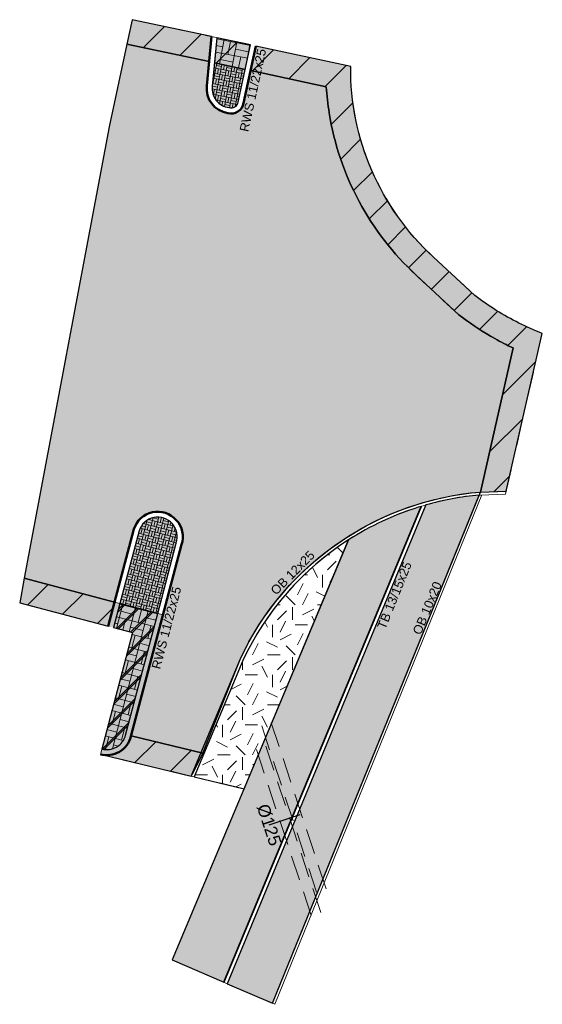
# Model space of a CAD drawing. Extents: x 98477 to 100410, y 398052 to 398969.
# Tile 371 of 374: x 98876 to 98897, y 398930 to 398969. Entities that reach past the tile are written whole.
import ezdxf
from ezdxf.enums import TextEntityAlignment as Align

# ---------------------------------------------------------------- set-up
doc = ezdxf.new("R2010")
doc.units = 0
doc.linetypes.add('AL-MATERIAALS', pattern=[2, 1, -1])
doc.linetypes.add('DASHEDX2', pattern=[1.5, 1, -0.5])
doc.layers.add('N-GR-open arcering gras', color=7, linetype='Continuous', lineweight=9, true_color=0x88bc76)
doc.layers.add("N-VH-arcering 'MAT' kleur 1 (heiderood)", color=7, linetype='Continuous', lineweight=18, true_color=0xd98c8c)
for name, color, linetype, lineweight in [('N-IE-mantelbuis ø250', 42, 'DASHEDX2', 18), ('N-KO-kantverharding', 2, 'Continuous', 25), ('N-KO-opsluitband 100x200mm', 2, 'Continuous', 25), ('N-KO-opsluitband 120x250mm', 2, 'Continuous', 25), ('N-KO-opsluitband achterkant', 8, 'Continuous', 9), ('N-KO-RWS-band 110-220x200mm', 150, 'Continuous', 50), ('N-KO-RWS-band achterkant', 8, 'Continuous', 9), ('N-KO-tekst banden', 1, 'Continuous', 18), ('N-KO-trottoirband 130-150x250mm', 3, 'Continuous', 35), ('N-KO-trottoirband achterkant', 8, 'Continuous', 9), ("N-VH-arcering 'MAT' grijs 253", 253, 'Continuous', 18), ("N-VH-arcering 'MAT' grijs 254", 254, 'Continuous', 18), ('N-VH-arcering BSS KF blokverband', 8, 'Continuous', 9), ('N-VH-arcering herstraten', 1, 'Continuous', 18), ('X-AL-materiaalscheiding', 1, 'AL-MATERIAALS', 18)]:
    doc.layers.add(name, color=color, linetype=linetype, lineweight=lineweight)
doc.layers.add('X-AL-contourlijnen', color=30, linetype='Continuous', plot=False)
doc.layers.add('X-AL-hulplijn riolering', color=30, linetype='Continuous', plot=False)
doc.styles.add('CS Annotative', font='arial.ttf')
pattern_1 = [(45, (0, 0), (-0.8838834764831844, 0.8838834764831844), [])]
pattern_2 = [(45, (0, 0), (-0.3535533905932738, 0.3535533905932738), [])]

# ---------------------------------------------------------------- blocks, each defined once
blk = doc.blocks.new('*U1217')
at = {"layer": 'X-AL-hulplijn riolering'}
blk.add_lwpolyline([(-3.085055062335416, -1.022220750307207), (3.085055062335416, 1.022220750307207)], dxfattribs=at)
at = {"lineweight": 25, "style": 'CS Annotative'}
blk.add_attdef('Strenginformatie', text='', height=2.499999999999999, rotation=288.3324101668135, dxfattribs=at).set_placement((-3.085055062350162, -1.022220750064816), align=Align.MIDDLE_CENTER)

msp = doc.modelspace()

# ---------------------------------------------------------------- hatches: boundary and pattern name
at = {"layer": 'N-GR-open arcering gras'}
h = msp.add_hatch(dxfattribs=at)
h.set_pattern_fill('CS-GRAS', color=256)
h.set_pattern_definition([(0, (0, 0), (2, 2), [0.5, -1.5]), (0, (1.1, 1.2), (2, 2), [0.5, -1.5]), (90, (0.2, 0.7000000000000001), (-2, 2), [0.5, -1.5]), (90, (1, 1.4), (-2, 2), [0.5, -1.5]), (45, (0.4, 1.4), (0, 2.00000000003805), [0.5000000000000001, -2.328427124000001]), (135, (1.1, 0), (-2.00000000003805, 0), [0.5, -2.328427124]), (26.5650512, (0.5, 0.6000000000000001), (2.000000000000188, 8.001289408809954e-10), [0.5, -3.972135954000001]), (26.5650512, (1.4, 1.6), (2.000000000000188, 8.001289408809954e-10), [0.5, -3.972135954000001]), (63.43494882, (1.4, 0), (1.019972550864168e-10, 2.000000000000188), [0.4999999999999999, -3.972135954]), (63.43494882, (0.5, 0.9), (1.019972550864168e-10, 2.000000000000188), [0.4999999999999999, -3.972135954]), (63.43494882, (1.2, 0.4), (1.019972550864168e-10, 2.000000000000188), [0.4999999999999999, -3.972135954]), (116.5650512, (0, 1.1), (-8.00129740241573e-10, 2.000000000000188), [0.5, -3.972135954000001]), (153.43494882, (0.4, 0.3), (-2.000000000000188, 1.019979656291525e-10), [0.5, -3.972135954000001])])
edge = h.paths.add_edge_path()
edge.add_arc((98895.50335383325, 398938.8487444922), 11.58911641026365, 122.7128894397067, 154.87564167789)
edge.add_line((98885.01070254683, 398943.7693021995), (98883.06052476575, 398939.1198725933))
edge.add_line((98883.06052476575, 398939.1198725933), (98885.05904756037, 398938.6423342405))
edge.add_line((98885.05904756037, 398938.6423342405), (98889.24025210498, 398948.5997021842))
at = {"layer": "N-VH-arcering 'MAT' grijs 253"}
h = msp.add_hatch(color=256, dxfattribs=at)
h.dxf.hatch_style = 1
h.paths.add_polyline_path([(98883.75190807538, 398968.7452030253), (98880.57995124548, 398969.4226116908), (98880.37109911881, 398968.4446644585), (98883.65759047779, 398967.742795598)])
h = msp.add_hatch(color=256, dxfattribs=at)
h.dxf.hatch_style = 1
h.paths.add_polyline_path([(98885.32298424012, 398968.4096812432), (98883.9685269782, 398968.6989415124), (98883.8742093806, 398967.6965340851), (98885.1105635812, 398967.4324961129)])
h = msp.add_hatch(color=256, dxfattribs=at)
h.dxf.hatch_style = 1
edge = h.paths.add_edge_path()
edge.add_arc((98899.57179467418, 398967.4644253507), 11.24136184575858, 189.0702019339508, 227.3466892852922, ccw=False)
edge.add_arc((98899.57179467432, 398967.4644253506), 11.24136184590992, 183.6955624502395, 189.070201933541, ccw=False)
edge.add_line((98888.35380796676, 398966.739863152), (98885.32571340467, 398967.3865483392))
edge.add_line((98885.32571340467, 398967.3865483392), (98885.04300000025, 398966.0860000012))
edge.add_arc((98884.54663749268, 398966.1711558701), 0.5036141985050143, 254.020994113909, 350.2651155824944, ccw=False)
edge.add_arc((98884.54689287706, 398966.6639203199), 0.9867444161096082, 173.2441348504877, 261.90824775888, ccw=False)
edge.add_line((98883.5669999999, 398966.779999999), (98883.65759047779, 398967.742795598))
edge.add_line((98883.65759047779, 398967.742795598), (98880.3710991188, 398968.4446644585))
edge.add_line((98880.3710991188, 398968.4446644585), (98879.663, 398965.129))
edge.add_line((98879.663, 398965.129), (98876.25864571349, 398947.0650624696))
edge.add_line((98876.25864571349, 398947.0650624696), (98879.87596278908, 398946.1107084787))
edge.add_line((98879.87596278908, 398946.1107084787), (98880.645, 398949.032))
edge.add_arc((98881.60119391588, 398948.7230989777), 1.004851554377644, -17.974987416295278, 162.0968094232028, ccw=False)
edge.add_line((98882.557, 398948.413), (98880.53562919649, 398940.7513365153))
edge.add_line((98880.53562919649, 398940.7513365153), (98883.40548964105, 398940.0655960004))
edge.add_line((98883.40548964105, 398940.0655960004), (98884.90099999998, 398943.818))
edge.add_arc((98895.35560367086, 398938.978673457), 11.52032201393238, 123.45785708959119, 155.1610759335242, ccw=False)
edge.add_arc((98895.49835110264, 398938.8559323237), 11.70153690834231, 94.76654726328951, 123.7096466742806, ccw=False)
edge.add_line((98894.52599999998, 398950.5169999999), (98895.84481642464, 398956.2836229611))
edge.add_line((98895.84481642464, 398956.2836229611), (98895.64502899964, 398956.372450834))
edge.add_arc((98901.08258667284, 398967.272713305), 12.18124605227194, 239.6524162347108, 243.48784622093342, ccw=False)
edge.add_arc((98901.08258668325, 398967.2727133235), 12.18124607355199, 232.4609310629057, 239.6524162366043, ccw=False)
edge.add_line((98893.66052591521, 398957.6137397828), (98891.95509106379, 398959.1967750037))
h = msp.add_hatch(color=256, dxfattribs=at)
h.dxf.hatch_style = 1
edge = h.paths.add_edge_path()
edge.add_line((98894.306, 398958.379), (98892.634, 398959.931))
edge.add_arc((98899.57179467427, 398967.4644253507), 10.24136184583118, 179.5002052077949, 227.3569451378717, ccw=False)
edge.add_line((98889.33082246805, 398967.5537602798), (98885.53813406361, 398968.3637334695))
edge.add_line((98885.53813406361, 398968.3637334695), (98885.32571340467, 398967.3865483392))
edge.add_line((98885.32571340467, 398967.3865483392), (98888.35380796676, 398966.739863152))
edge.add_arc((98899.57179467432, 398967.4644253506), 11.2413618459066, 183.6955624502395, 189.0702019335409)
edge.add_arc((98899.57179467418, 398967.4644253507), 11.24136184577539, 189.0702019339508, 227.3466892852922)
edge.add_line((98891.95509106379, 398959.1967750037), (98893.66052591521, 398957.6137397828))
edge.add_arc((98901.08258668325, 398967.2727133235), 12.18124607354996, 232.4609310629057, 239.6524162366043)
edge.add_arc((98901.08258667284, 398967.272713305), 12.18124605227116, 239.6524162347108, 243.4878462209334)
edge.add_line((98895.64502899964, 398956.372450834), (98895.84481642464, 398956.2836229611))
edge.add_line((98895.84481642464, 398956.2836229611), (98894.526, 398950.517))
edge.add_line((98894.526, 398950.517), (98895.56089431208, 398950.5566862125))
edge.add_line((98895.56089431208, 398950.5566862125), (98897.00313808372, 398956.8630048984))
edge.add_arc((98901.05937091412, 398967.240224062), 11.14179978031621, 243.40846073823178, 248.650535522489, ccw=False)
edge.add_arc((98901.08258668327, 398967.2727133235), 11.18124607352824, 232.69432287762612, 243.3766034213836, ccw=False)
h = msp.add_hatch(color=256, dxfattribs=at)
h.dxf.hatch_style = 1
edge = h.paths.add_edge_path()
edge.add_line((98885.1105635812, 398967.4324961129), (98883.8742093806, 398967.6965340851))
edge.add_line((98883.8742093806, 398967.6965340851), (98883.78576861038, 398966.7565855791))
edge.add_arc((98884.54689287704, 398966.6639203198), 0.7667444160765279, 173.0585230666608, 263.1342690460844)
edge.add_arc((98884.54663749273, 398966.17115587), 0.2836141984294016, 251.1990506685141, 351.1064512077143)
edge.add_line((98884.82684187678, 398966.127309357), (98885.1105635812, 398967.4324961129))
h = msp.add_hatch(color=256, dxfattribs=at)
h.dxf.hatch_style = 1
edge = h.paths.add_edge_path()
edge.add_arc((98881.60119391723, 398948.7230989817), 0.7848515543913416, 341.6046563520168, 521.6818370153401)
edge.add_line((98880.85611401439, 398948.9697726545), (98880.08868402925, 398946.054586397))
edge.add_line((98880.08868402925, 398946.054586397), (98881.60192336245, 398945.6553496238))
edge.add_line((98881.60192336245, 398945.6553496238), (98882.34594086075, 398948.4754218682))
h = msp.add_hatch(color=256, dxfattribs=at)
h.dxf.hatch_style = 1
h.paths.add_polyline_path([(98876.25864571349, 398947.0650624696), (98876.07296787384, 398946.0798321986), (98879.62138391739, 398945.1436563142), (98879.87596278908, 398946.1107084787)])
edge = h.paths.add_edge_path()
edge.add_line((98879.62138391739, 398945.1436563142), (98880.5926296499, 398944.8874132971))
edge.add_line((98880.5926296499, 398944.8874132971), (98879.30600003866, 398940.0169999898))
edge.add_arc((98879.5616243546, 398940.9852865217), 1.001460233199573, 255.2115065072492, 345.2314830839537)
edge.add_line((98880.52999995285, 398940.7299998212), (98881.81464457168, 398945.5992275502))
edge.add_line((98881.81464457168, 398945.5992275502), (98879.87596278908, 398946.1107084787))
h = msp.add_hatch(color=256, dxfattribs=at)
h.dxf.hatch_style = 1
edge = h.paths.add_edge_path()
edge.add_line((98880.08868402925, 398946.054586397), (98879.83410515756, 398945.0875342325))
edge.add_line((98879.83410515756, 398945.0875342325), (98880.5926296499, 398944.8874132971))
edge.add_line((98880.5926296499, 398944.8874132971), (98879.36215538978, 398940.2297124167))
edge.add_arc((98879.56160932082, 398940.9853123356), 0.7814813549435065, 255.2130554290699, 345.2330226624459)
edge.add_line((98880.31727870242, 398940.7861217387), (98881.60192336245, 398945.6553496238))
edge.add_line((98881.60192336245, 398945.6553496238), (98880.08868402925, 398946.054586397))
h = msp.add_hatch(color=256, dxfattribs=at)
h.dxf.hatch_style = 1
edge = h.paths.add_edge_path()
edge.add_line((98883.40548964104, 398940.0655960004), (98880.53562919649, 398940.7513365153))
edge.add_line((98880.53562919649, 398940.7513365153), (98880.53, 398940.73))
edge.add_line((98880.53, 398940.73), (98880.52999995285, 398940.7299998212))
edge.add_arc((98879.5616243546, 398940.9852865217), 1.001460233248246, 257.9112927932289, 345.23148308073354, ccw=False)
edge.add_line((98879.35189270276, 398940.006034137), (98882.94225019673, 398939.1481337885))
edge.add_line((98882.94225019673, 398939.1481337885), (98883.037, 398939.307))
edge.add_line((98883.037, 398939.307), (98883.40548964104, 398940.0655960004))
at = {"layer": "N-VH-arcering 'MAT' grijs 254"}
h = msp.add_hatch(color=256, dxfattribs=at)
h.dxf.hatch_style = 1
edge = h.paths.add_edge_path()
edge.add_arc((98895.50335383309, 398938.8487444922), 11.58911641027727, 95.08970816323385, 105.8381618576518)
edge.add_line((98892.34043975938, 398949.9978966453), (98884.38965323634, 398930.8326862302))
edge.add_line((98884.38965323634, 398930.8326862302), (98886.20111415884, 398930.0511651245))
edge.add_line((98886.20111415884, 398930.0511651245), (98894.47522096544, 398950.3921652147))
at = {"layer": "N-VH-arcering 'MAT' kleur 1 (heiderood)"}
h = msp.add_hatch(color=256, dxfattribs=at)
h.dxf.hatch_style = 1
edge = h.paths.add_edge_path()
edge.add_arc((98895.5033538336, 398938.8487444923), 11.58911641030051, 106.7903461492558, 112.0771700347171)
edge.add_line((98891.14752590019, 398949.5881291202), (98890.60103897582, 398949.3499314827))
edge.add_arc((98895.50335383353, 398938.8487444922), 11.58911641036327, 115.0247826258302, 122.7128894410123)
edge.add_line((98889.24025210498, 398948.5997021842), (98882.17999999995, 398931.7859999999))
edge.add_line((98882.17999999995, 398931.7859999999), (98884.25191088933, 398930.8921126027))
edge.add_line((98884.25191088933, 398930.8921126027), (98892.15560006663, 398949.9437958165))
at = {"layer": 'N-VH-arcering BSS KF blokverband'}
h = msp.add_hatch(dxfattribs=at)
h.set_pattern_fill('CS-KF BLOKV', color=256, scale=5, angle=79)
h.set_pattern_definition([(79, (0, 0), (-0.5153542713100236, 0.1001747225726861), []), (79, (-0.2576771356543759, 0.05008736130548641), (-0.4151795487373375, 0.6155289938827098), [0.525, -0.525]), (169, (0, 0), (-0.1001747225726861, -0.5153542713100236), []), (169, (-0.0500873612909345, -0.257677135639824), (-0.6155289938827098, -0.4151795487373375), [0.525, -0.525])])
h.paths.add_polyline_path([(98885.32298424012, 398968.4096812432), (98883.9685269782, 398968.6989415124), (98883.8742093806, 398967.6965340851), (98885.1105635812, 398967.4324961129)])
h = msp.add_hatch(dxfattribs=at)
h.set_pattern_fill('CS-KF BLOKV', color=256, scale=5, angle=79)
h.set_pattern_definition([(79, (0, 0), (-0.2061417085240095, 0.04006988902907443), []), (79, (-0.1030708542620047, 0.02003494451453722), (-0.166071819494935, 0.2462115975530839), [0.21, -0.21]), (169, (0, 0), (-0.04006988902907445, -0.2061417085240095), []), (169, (-0.02003494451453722, -0.1030708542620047), (-0.2462115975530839, -0.166071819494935), [0.21, -0.21])])
edge = h.paths.add_edge_path()
edge.add_line((98885.1105635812, 398967.4324961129), (98883.8742093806, 398967.6965340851))
edge.add_line((98883.8742093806, 398967.6965340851), (98883.78576861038, 398966.7565855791))
edge.add_arc((98884.54689287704, 398966.6639203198), 0.7667444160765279, 173.0585230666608, 263.1342690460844)
edge.add_arc((98884.54663749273, 398966.17115587), 0.2836141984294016, 251.1990506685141, 351.1064512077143)
edge.add_line((98884.82684187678, 398966.127309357), (98885.1105635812, 398967.4324961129))
h = msp.add_hatch(dxfattribs=at)
h.set_pattern_fill('CS-KF BLOKV', color=256, scale=5, angle=75.5)
h.set_pattern_definition([(75.5, (0, 0), (-0.2033110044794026, 0.05257980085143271), []), (75.5, (-0.1016555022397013, 0.02628990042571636), (-0.15073120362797, 0.2558908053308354), [0.21, -0.21]), (165.5, (0, 0), (-0.05257980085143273, -0.2033110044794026), []), (165.5, (-0.02628990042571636, -0.1016555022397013), (-0.2558908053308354, -0.15073120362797), [0.21, -0.21])])
edge = h.paths.add_edge_path()
edge.add_arc((98881.60119391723, 398948.7230989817), 0.7848515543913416, 341.6046563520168, 521.6818370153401)
edge.add_line((98880.85611401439, 398948.9697726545), (98880.08868402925, 398946.054586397))
edge.add_line((98880.08868402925, 398946.054586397), (98881.60192336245, 398945.6553496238))
edge.add_line((98881.60192336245, 398945.6553496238), (98882.34594086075, 398948.4754218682))
h = msp.add_hatch(dxfattribs=at)
h.set_pattern_fill('CS-KF BLOKV', color=256, scale=5, angle=75.5)
h.set_pattern_definition([(75.5, (0, 0), (-0.5082775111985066, 0.1314495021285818), []), (75.5, (-0.2541387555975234, 0.06572475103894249), (-0.3768280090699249, 0.6397270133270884), [0.525, -0.525]), (165.5, (0, 0), (-0.1314495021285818, -0.5082775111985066), []), (165.5, (-0.06572475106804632, -0.2541387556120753), (-0.6397270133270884, -0.3768280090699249), [0.5249999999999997, -0.5249999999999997])])
edge = h.paths.add_edge_path()
edge.add_line((98880.08868402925, 398946.054586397), (98879.83410515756, 398945.0875342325))
edge.add_line((98879.83410515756, 398945.0875342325), (98880.5926296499, 398944.8874132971))
edge.add_line((98880.5926296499, 398944.8874132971), (98879.36215538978, 398940.2297124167))
edge.add_arc((98879.56160932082, 398940.9853123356), 0.7814813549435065, 255.2130554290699, 345.2330226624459)
edge.add_line((98880.31727870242, 398940.7861217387), (98881.60192336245, 398945.6553496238))
edge.add_line((98881.60192336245, 398945.6553496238), (98880.08868402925, 398946.054586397))
at = {"layer": 'N-VH-arcering herstraten'}
h = msp.add_hatch(dxfattribs=at)
h.set_pattern_fill('CS-HERSTRATEN', color=256)
h.set_pattern_definition(pattern_1)
h.paths.add_polyline_path([(98883.75190807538, 398968.7452030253), (98880.57995124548, 398969.4226116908), (98880.37109911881, 398968.4446644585), (98883.65759047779, 398967.742795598)])
h = msp.add_hatch(dxfattribs=at)
h.set_pattern_fill('CS-HERSTRATEN', color=256)
h.set_pattern_definition(pattern_1)
h.paths.add_polyline_path([(98885.32298424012, 398968.4096812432), (98883.9685269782, 398968.6989415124), (98883.8742093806, 398967.6965340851), (98885.1105635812, 398967.4324961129)])
h = msp.add_hatch(dxfattribs=at)
h.set_pattern_fill('CS-HERSTRATEN', color=256)
h.set_pattern_definition(pattern_1)
edge = h.paths.add_edge_path()
edge.add_line((98894.306, 398958.379), (98892.634, 398959.931))
edge.add_arc((98899.57179467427, 398967.4644253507), 10.24136184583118, 179.5002052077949, 227.3569451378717, ccw=False)
edge.add_line((98889.33082246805, 398967.5537602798), (98885.53813406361, 398968.3637334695))
edge.add_line((98885.53813406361, 398968.3637334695), (98885.32571340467, 398967.3865483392))
edge.add_line((98885.32571340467, 398967.3865483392), (98888.35380796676, 398966.739863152))
edge.add_arc((98899.57179467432, 398967.4644253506), 11.2413618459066, 183.6955624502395, 189.0702019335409)
edge.add_arc((98899.57179467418, 398967.4644253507), 11.24136184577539, 189.0702019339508, 227.3466892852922)
edge.add_line((98891.95509106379, 398959.1967750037), (98893.66052591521, 398957.6137397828))
edge.add_arc((98901.08258668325, 398967.2727133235), 12.18124607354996, 232.4609310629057, 239.6524162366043)
edge.add_arc((98901.08258667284, 398967.272713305), 12.18124605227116, 239.6524162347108, 243.4878462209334)
edge.add_line((98895.64502899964, 398956.372450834), (98895.84481642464, 398956.2836229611))
edge.add_line((98895.84481642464, 398956.2836229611), (98894.526, 398950.517))
edge.add_line((98894.526, 398950.517), (98895.56089431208, 398950.5566862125))
edge.add_line((98895.56089431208, 398950.5566862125), (98897.00313808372, 398956.8630048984))
edge.add_arc((98901.05937091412, 398967.240224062), 11.14179978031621, 243.40846073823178, 248.650535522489, ccw=False)
edge.add_arc((98901.08258668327, 398967.2727133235), 11.18124607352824, 232.69432287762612, 243.3766034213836, ccw=False)
h = msp.add_hatch(dxfattribs=at)
h.set_pattern_fill('CS-HERSTRATEN', color=256)
h.set_pattern_definition(pattern_1)
h.paths.add_polyline_path([(98876.25864571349, 398947.0650624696), (98876.07296787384, 398946.0798321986), (98879.62138391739, 398945.1436563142), (98879.87596278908, 398946.1107084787)])
h = msp.add_hatch(dxfattribs=at)
h.set_pattern_fill('CS-HERSTRATEN', color=256)
h.set_pattern_definition(pattern_2)
edge = h.paths.add_edge_path()
edge.add_line((98880.08868402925, 398946.054586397), (98879.83410515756, 398945.0875342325))
edge.add_line((98879.83410515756, 398945.0875342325), (98880.5926296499, 398944.8874132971))
edge.add_line((98880.5926296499, 398944.8874132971), (98879.36215538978, 398940.2297124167))
edge.add_arc((98879.56160932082, 398940.9853123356), 0.7814813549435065, 255.2130554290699, 345.2330226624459)
edge.add_line((98880.31727870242, 398940.7861217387), (98881.60192336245, 398945.6553496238))
edge.add_line((98881.60192336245, 398945.6553496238), (98880.08868402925, 398946.054586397))
h = msp.add_hatch(dxfattribs=at)
h.set_pattern_fill('CS-HERSTRATEN', color=256)
h.set_pattern_definition(pattern_2)
edge = h.paths.add_edge_path()
edge.add_line((98880.08868402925, 398946.054586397), (98879.83410515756, 398945.0875342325))
edge.add_line((98879.83410515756, 398945.0875342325), (98880.5926296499, 398944.8874132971))
edge.add_line((98880.5926296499, 398944.8874132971), (98879.36215538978, 398940.2297124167))
edge.add_arc((98879.56160932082, 398940.9853123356), 0.7814813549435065, 255.2130554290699, 345.2330226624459)
edge.add_line((98880.31727870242, 398940.7861217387), (98881.60192336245, 398945.6553496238))
edge.add_line((98881.60192336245, 398945.6553496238), (98880.08868402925, 398946.054586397))
h = msp.add_hatch(dxfattribs=at)
h.set_pattern_fill('CS-HERSTRATEN', color=256)
h.set_pattern_definition(pattern_2)
edge = h.paths.add_edge_path()
edge.add_line((98880.08868402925, 398946.054586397), (98879.83410515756, 398945.0875342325))
edge.add_line((98879.83410515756, 398945.0875342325), (98880.5926296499, 398944.8874132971))
edge.add_line((98880.5926296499, 398944.8874132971), (98879.36215538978, 398940.2297124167))
edge.add_arc((98879.56160932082, 398940.9853123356), 0.7814813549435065, 255.2130554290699, 345.2330226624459)
edge.add_line((98880.31727870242, 398940.7861217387), (98881.60192336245, 398945.6553496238))
edge.add_line((98881.60192336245, 398945.6553496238), (98880.08868402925, 398946.054586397))
h = msp.add_hatch(dxfattribs=at)
h.set_pattern_fill('CS-HERSTRATEN', color=256)
h.set_pattern_definition([(45, (-3.159259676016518, -1.654283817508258), (-0.3535533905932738, 0.3535533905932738), [])])
edge = h.paths.add_edge_path()
edge.add_line((98880.08868402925, 398946.054586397), (98879.83410515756, 398945.0875342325))
edge.add_line((98879.83410515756, 398945.0875342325), (98880.5926296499, 398944.8874132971))
edge.add_line((98880.5926296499, 398944.8874132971), (98879.36215538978, 398940.2297124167))
edge.add_arc((98879.56160932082, 398940.9853123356), 0.7814813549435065, 255.2130554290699, 345.2330226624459)
edge.add_line((98880.31727870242, 398940.7861217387), (98881.60192336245, 398945.6553496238))
edge.add_line((98881.60192336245, 398945.6553496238), (98880.08868402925, 398946.054586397))
h = msp.add_hatch(dxfattribs=at)
h.set_pattern_fill('CS-HERSTRATEN', color=256)
h.set_pattern_definition(pattern_1)
edge = h.paths.add_edge_path()
edge.add_line((98883.40548964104, 398940.0655960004), (98880.53562919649, 398940.7513365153))
edge.add_line((98880.53562919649, 398940.7513365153), (98880.53, 398940.73))
edge.add_line((98880.53, 398940.73), (98880.52999995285, 398940.7299998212))
edge.add_arc((98879.5616243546, 398940.9852865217), 1.001460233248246, 257.9112927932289, 345.23148308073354, ccw=False)
edge.add_line((98879.35189270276, 398940.006034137), (98882.94225019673, 398939.1481337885))
edge.add_line((98882.94225019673, 398939.1481337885), (98883.037, 398939.307))
edge.add_line((98883.037, 398939.307), (98883.40548964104, 398940.0655960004))

# ---------------------------------------------------------------- linework, layer by layer
at = {"layer": 'N-IE-mantelbuis ø250', "flags": 128}
for points in [[(98885.77100751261, 398941.1514660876), (98888.03975460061, 398934.2799647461)], [(98886.15084002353, 398941.2768744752), (98888.41958711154, 398934.4053731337)], [(98888.1289466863, 398933.6908649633), (98885.85606670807, 398940.5748838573)], [(98887.74911417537, 398933.5654565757), (98885.47623419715, 398940.4494754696)]]:
    msp.add_lwpolyline(points, dxfattribs=at)
at = {"layer": 'N-KO-kantverharding', "flags": 128}
msp.add_lwpolyline([(98889.24025210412, 398948.5997021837), (98882.18000000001, 398931.786)], dxfattribs=at)
at = {"layer": 'N-KO-opsluitband 100x200mm', "flags": 128}
msp.add_lwpolyline([(98886.2011141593, 398930.0511651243), (98894.52600000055, 398950.517)], dxfattribs=at)
at = {"layer": 'N-KO-opsluitband 120x250mm', "flags": 128}
msp.add_lwpolyline([(98882.94225019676, 398939.1481337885), (98884.90100000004, 398943.8180000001, -0.2684159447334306), (98894.52599999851, 398950.5169999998), (98895.56089431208, 398950.5566862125)], format="xyb", dxfattribs=at)
msp.add_lwpolyline([(98894.52599999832, 398950.5169999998), (98895.56089431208, 398950.5566862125)], dxfattribs=at)
at = {"layer": 'N-KO-opsluitband achterkant', "flags": 128}
msp.add_lwpolyline([(98883.06052476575, 398939.1198725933), (98885.01070254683, 398943.7693021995, -0.268296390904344), (98894.53331809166, 398950.3971924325), (98895.5331873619, 398950.435535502)], format="xyb", dxfattribs=at)
msp.add_lwpolyline([(98886.29295352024, 398930.0115427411), (98894.58604491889, 398950.3992144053)], dxfattribs=at)
at = {"layer": 'N-KO-RWS-band 110-220x200mm', "flags": 128}
for points in [[(98883.75190807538, 398968.7452030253), (98883.567, 398966.78, 0.407400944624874), (98884.408, 398965.687, 0.4465056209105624), (98885.043, 398966.086), (98885.53813406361, 398968.3637334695)], [(98879.62138391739, 398945.1436563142), (98880.645, 398949.032, -1.000626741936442), (98882.557, 398948.413), (98880.52999991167, 398940.7299996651, -0.414315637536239), (98879.30600004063, 398940.0169999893)]]:
    msp.add_lwpolyline(points, format="xyb", dxfattribs=at)
at = {"layer": 'N-KO-RWS-band achterkant', "flags": 128}
for points in [[(98883.9685269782, 398968.6989415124), (98883.78576861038, 398966.7565855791, 0.4146008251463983), (98884.45523391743, 398965.9026742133, 0.4658158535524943), (98884.82684187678, 398966.127309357), (98885.32298424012, 398968.4096812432)], [(98879.83413536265, 398945.0876489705), (98880.85611401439, 398948.9697726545, -1.000673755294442), (98882.34594086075, 398948.4754218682), (98880.31727870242, 398940.7861217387, -0.414315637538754), (98879.36215538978, 398940.2297124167, -0.414315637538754)]]:
    msp.add_lwpolyline(points, format="xyb", dxfattribs=at)
at = {"layer": 'N-KO-trottoirband 130-150x250mm', "flags": 128}
msp.add_lwpolyline([(98892.15560006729, 398949.9437958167), (98884.25191088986, 398930.8921126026)], dxfattribs=at)
at = {"layer": 'N-KO-trottoirband achterkant', "flags": 128}
msp.add_lwpolyline([(98892.3404397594, 398949.9978966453), (98884.38965323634, 398930.8326862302)], dxfattribs=at)
at = {"layer": 'X-AL-contourlijnen', "flags": 128}
for points in [[(98883.75190807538, 398968.7452030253), (98880.57995124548, 398969.4226116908), (98880.37109911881, 398968.4446644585), (98883.65759047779, 398967.742795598)], [(98885.32298424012, 398968.4096812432), (98883.9685269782, 398968.6989415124), (98883.8742093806, 398967.6965340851), (98885.1105635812, 398967.4324961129)], [(98876.25864571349, 398947.0650624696), (98876.07296787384, 398946.0798321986), (98879.62138391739, 398945.1436563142), (98879.87596278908, 398946.1107084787)]]:
    msp.add_lwpolyline(points, close=True, dxfattribs=at)
for points in [[(98891.95509106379, 398959.1967750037, -0.168583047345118), (98888.47099563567, 398965.6922862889, -0.02345558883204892), (98888.35380796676, 398966.739863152), (98885.32571340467, 398967.3865483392), (98885.04300000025, 398966.0860000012, -0.4465056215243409), (98884.408, 398965.687, -0.4074009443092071), (98883.5669999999, 398966.779999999), (98883.65759047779, 398967.742795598), (98880.3710991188, 398968.4446644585), (98879.663, 398965.129), (98876.25864571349, 398947.0650624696), (98879.87596278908, 398946.1107084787), (98880.645, 398949.032, -1.00062674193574), (98882.557, 398948.413), (98880.53562919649, 398940.7513365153), (98883.40548964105, 398940.0655960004), (98884.90099999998, 398943.818, -0.1392205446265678), (98889.00417957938, 398948.5899809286, -0.1269637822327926), (98894.52599999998, 398950.5169999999), (98895.84481642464, 398956.2836229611), (98895.64502899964, 398956.372450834, -0.01673678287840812), (98894.92807917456, 398956.7605873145, -0.0313890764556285), (98893.66052591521, 398957.6137397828)], [(98894.306, 398958.379), (98892.634, 398959.931, -0.2119033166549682), (98889.33082246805, 398967.5537602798), (98885.53813406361, 398968.3637334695), (98885.32571340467, 398967.3865483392), (98888.35380796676, 398966.739863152, 0.02345558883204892), (98888.47099563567, 398965.6922862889, 0.1685830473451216), (98891.95509106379, 398959.1967750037), (98893.66052591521, 398957.6137397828, 0.03138907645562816), (98894.92807917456, 398956.7605873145, 0.01673678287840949), (98895.64502899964, 398956.372450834), (98895.84481642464, 398956.2836229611), (98894.526, 398950.517), (98895.56089431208, 398950.5566862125), (98897.00313808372, 398956.8630048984, -0.02287685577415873), (98896.072, 398957.277, -0.0466440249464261)], [(98885.1105635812, 398967.4324961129), (98883.8742093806, 398967.6965340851), (98883.78576861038, 398966.7565855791, 0.4146008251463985), (98884.45523391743, 398965.9026742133, 0.4658158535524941), (98884.82684187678, 398966.127309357)], [(98894.47522096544, 398950.3921652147, 0.04693339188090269), (98892.34043975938, 398949.9978966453), (98884.38965323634, 398930.8326862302), (98886.20111415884, 398930.0511651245)], [(98892.15560006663, 398949.9437958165, 0.02307221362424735), (98891.14752590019, 398949.5881291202), (98890.60103897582, 398949.3499314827, 0.03355828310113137), (98889.24025210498, 398948.5997021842), (98882.17999999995, 398931.7859999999), (98884.25191088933, 398930.8921126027)], [(98882.34594086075, 398948.4754218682, 1.000673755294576), (98880.85611401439, 398948.9697726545), (98880.08868402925, 398946.054586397), (98881.60192336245, 398945.6553496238)], [(98889.24025210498, 398948.5997021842, 0.1412650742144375), (98885.01070254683, 398943.7693021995), (98883.06052476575, 398939.1198725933), (98885.05904756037, 398938.6423342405)], [(98880.08868402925, 398946.054586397), (98879.83410515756, 398945.0875342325), (98880.5926296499, 398944.8874132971), (98879.36215538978, 398940.2297124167, 0.4143156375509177), (98880.31727870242, 398940.7861217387), (98881.60192336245, 398945.6553496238)], [(98883.40548964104, 398940.0655960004), (98880.53562919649, 398940.7513365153), (98880.53, 398940.73), (98880.52999995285, 398940.7299998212, -0.400579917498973), (98879.35189270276, 398940.006034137), (98882.94225019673, 398939.1481337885), (98883.037, 398939.307)]]:
    msp.add_lwpolyline(points, format="xyb", close=True, dxfattribs=at)
at = {"layer": 'X-AL-materiaalscheiding', "flags": 128}
for points in [[(98880.37109911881, 398968.4446644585), (98880.57995124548, 398969.4226116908), (98883.75190807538, 398968.7452030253), (98883.65759047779, 398967.742795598), (98880.3710991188, 398968.4446644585)], [(98883.75190807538, 398968.7452030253), (98885.53813406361, 398968.3637334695)], [(98876.25864571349, 398947.0650624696), (98876.07296787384, 398946.0798321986), (98879.62138391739, 398945.1436563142), (98879.87596278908, 398946.1107084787)], [(98879.30599998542, 398940.0170000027), (98880.5926296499, 398944.8874132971), (98879.62138391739, 398945.1436563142)], [(98880.5356291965, 398940.7513365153), (98883.40548964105, 398940.0655960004), (98883.0370000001, 398939.3070000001), (98882.94225019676, 398939.1481337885)], [(98886.29295352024, 398930.0115427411), (98882.17999999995, 398931.7859999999)]]:
    msp.add_lwpolyline(points, dxfattribs=at)
for points in [[(98885.05904756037, 398938.6423342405), (98882.94225019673, 398939.1481337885), (98879.30600003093, 398940.0169999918, 0.4143157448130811), (98880.53000000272, 398940.7300000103), (98881.81464457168, 398945.5992275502), (98879.87596278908, 398946.1107084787), (98876.25864571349, 398947.0650624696), (98879.66299999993, 398965.1289999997), (98880.37109911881, 398968.4446644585)], [(98889.33082246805, 398967.5537602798), (98885.53813406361, 398968.3637334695), (98885.32571340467, 398967.3865483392), (98888.35380796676, 398966.739863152, 0.02345558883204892), (98888.47099563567, 398965.6922862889, 0.1685830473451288), (98891.95509106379, 398959.1967750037), (98893.66052591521, 398957.6137397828, 0.0313890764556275), (98894.92807917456, 398956.7605873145, 0.01673678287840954), (98895.64502899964, 398956.372450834), (98895.84481642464, 398956.2836229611), (98894.526, 398950.517), (98895.56089431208, 398950.5566862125)], [(98895.5331873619, 398950.435535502), (98897.00313808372, 398956.8630048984, -0.02287685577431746), (98896.072, 398957.277, -0.04664402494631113), (98894.306, 398958.379), (98892.634, 398959.931, -0.2119033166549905), (98889.33082246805, 398967.5537602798)]]:
    msp.add_lwpolyline(points, format="xyb", dxfattribs=at)

# ---------------------------------------------------------------- block references
at = {"layer": 'N-IE-mantelbuis ø250'}
ref = msp.add_blockref('*U1217', (98886.68694120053, 398937.3995798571), dxfattribs=dict(at, xscale=0.2, yscale=0.2, zscale=0.2))
ref.add_attrib('Strenginformatie', '%%C125', dxfattribs={"linetype": 'Continuous', "lineweight": 25, "height": 0.4999999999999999, "rotation": 288.3324101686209, "style": 'CS Annotative'}).set_placement((98886.06993018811, 398937.1951357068), align=Align.MIDDLE_CENTER)

# ---------------------------------------------------------------- texts
at = {"layer": 'N-KO-tekst banden', "style": 'CS Annotative'}
for s, rotation, p in [('RWS 11/22x25', 77.61657741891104, (98885.40635962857, 398966.6034762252)), ('OB 12x25', 45.11811774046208, (98887.00507161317, 398947.2869413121)), ('TB 13/15x25', 67.9281164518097, (98891.07634699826, 398946.3837648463)), ('OB 10x20', 67.44867535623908, (98892.39542308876, 398945.8707800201)), ('RWS 11/22x25', 75.38535174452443, (98881.94436963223, 398945.0837693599))]:
    msp.add_text(s, height=0.36, rotation=rotation, dxfattribs=at).set_placement(p, align=Align.MIDDLE)

doc.saveas('drawing.dxf')
